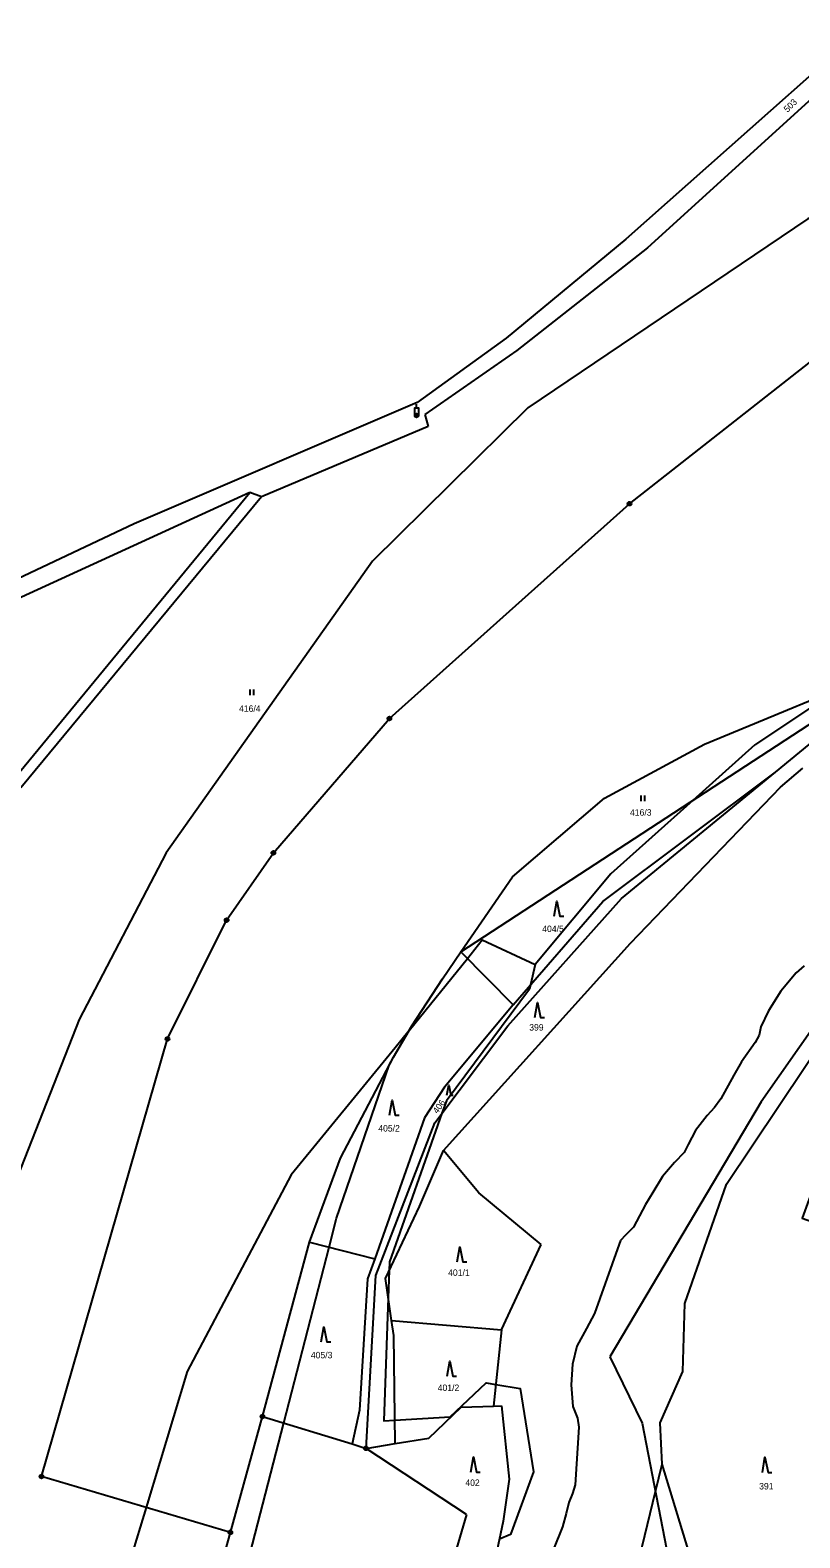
# Model space of a CAD drawing. Extents: x -547623 to -538651, y -1096714 to -1086522.
# Drawn here: x -543586.5 to -543383.1, y -1094370.9 to -1093972.7 of the extents above; entities that cross this region are included whole.
import ezdxf

# ---------------------------------------------------------------- set-up
doc = ezdxf.new("R2010")
doc.units = 0
for name, color, linetype in [('Vrstva 1', 7, 'Continuous'), ('Vrstva 25', 7, 'Continuous'), ('Vrstva 33', 7, 'Continuous'), ('Vrstva 52', 7, 'Continuous'), ('Vrstva 83', 7, 'Continuous'), ('Vrstva 86', 7, 'Continuous')]:
    doc.layers.add(name, color=color, linetype=linetype)

msp = doc.modelspace()

# ---------------------------------------------------------------- linework, layer by layer
at = {"layer": 'Vrstva 1'}
for points in [[(-543342.45, -1093951.09), (-543429.08, -1094027.92)], [(-543342.99, -1093957.11), (-543423.32, -1094030.16)], [(-543428.09, -1094097.79), (-543324.96, -1094016.95)], [(-543429.08, -1094027.92), (-543460.73, -1094054.04)], [(-543423.32, -1094030.16), (-543457.91, -1094057.36)], [(-543460.73, -1094054.04), (-543484.22, -1094071.05)], [(-543457.91, -1094057.36), (-543482.2, -1094074.26)], [(-543484.22, -1094071.05), (-543558.98, -1094103.13)], [(-543481.29, -1094077.41), (-543525.33, -1094095.94)], [(-543482.2, -1094074.26), (-543481.29, -1094077.41)], [(-543528.41, -1094094.85), (-543615.4, -1094134.63)], [(-543591.79, -1094171.65), (-543528.41, -1094094.85)], [(-543525.33, -1094095.94), (-543588.97, -1094172.8)], [(-543525.33, -1094095.94), (-543528.41, -1094094.85)], [(-543491.55, -1094154.5), (-543428.09, -1094097.79)], [(-543558.98, -1094103.13), (-543693.56, -1094166.67)], [(-543472.68, -1094216.11), (-543349.43, -1094135.79)], [(-543389.52, -1094168.65), (-543349.43, -1094135.79)], [(-543408.24, -1094161.31), (-543358.82, -1094140.86)], [(-543522.21, -1094190.01), (-543491.55, -1094154.5)], [(-543434.7, -1094175.52), (-543408.24, -1094161.31)], [(-543435.14, -1094202.89), (-543389.52, -1094168.65)], [(-543430.23, -1094202.05), (-543389.52, -1094168.65)], [(-543388.21, -1094172.62), (-543382.27, -1094167.66)], [(-543427.81, -1094213.82), (-543388.21, -1094172.62)], [(-543458.99, -1094196.31), (-543434.7, -1094175.52)], [(-543534.56, -1094207.78), (-543522.21, -1094190.01)], [(-543472.68, -1094216.11), (-543458.99, -1094196.31)], [(-543460.22, -1094235.7), (-543430.23, -1094202.05)], [(-543458.8, -1094230.15), (-543435.14, -1094202.89)], [(-543550.18, -1094239.15), (-543534.56, -1094207.78)], [(-543477.52, -1094223.26), (-543472.68, -1094216.11)], [(-543477.21, -1094268.59), (-543427.81, -1094213.82)], [(-543472.68, -1094216.11), (-543458.8, -1094230.15)], [(-543485.6, -1094235.73), (-543477.52, -1094223.26)], [(-543458.8, -1094230.15), (-543476.98, -1094251.85)], [(-543490.45, -1094243.92), (-543485.6, -1094235.73)], [(-543479.55, -1094261.27), (-543460.22, -1094235.7)], [(-543378.41, -1094234.58), (-543393.29, -1094255.78)], [(-543583.51, -1094354.71), (-543550.18, -1094239.15)], [(-543504.47, -1094270.65), (-543490.45, -1094243.92)], [(-543476.98, -1094251.85), (-543482.29, -1094259.95)], [(-543393.29, -1094255.78), (-543433.29, -1094323.12)], [(-543482.29, -1094259.95), (-543495.38, -1094297.25)], [(-543495.16, -1094301.67), (-543479.55, -1094261.27)], [(-543483.62, -1094283.39), (-543477.21, -1094268.59)], [(-543467.9, -1094279.79), (-543477.21, -1094268.59)], [(-543512.7, -1094292.85), (-543504.47, -1094270.65)], [(-543451.43, -1094293.47), (-543467.9, -1094279.79)], [(-543492.59, -1094302.41), (-543483.62, -1094283.39)], [(-543525.1, -1094338.86), (-543512.7, -1094292.85)], [(-543512.7, -1094292.85), (-543495.38, -1094297.25)], [(-543461.93, -1094316), (-543451.43, -1094293.47)], [(-543495.38, -1094297.25), (-543497.36, -1094302.53)], [(-543497.36, -1094302.53), (-543499.46, -1094337.23)], [(-543497.72, -1094347.29), (-543495.16, -1094301.67)], [(-543490.95, -1094313.5), (-543492.59, -1094302.41)], [(-543490.37, -1094317.45), (-543490.95, -1094313.5)], [(-543490.95, -1094313.5), (-543461.93, -1094316)], [(-543461.93, -1094316), (-543464.04, -1094336.15)], [(-543490.04, -1094346.04), (-543490.37, -1094317.45)], [(-543433.29, -1094323.12), (-543424.73, -1094340.64)], [(-543481.16, -1094344.57), (-543472.56, -1094336.37)], [(-543472.56, -1094336.37), (-543464.04, -1094336.15)], [(-543464.04, -1094336.15), (-543461.95, -1094336.09)], [(-543461.95, -1094336.09), (-543459.87, -1094355.42)], [(-543533.57, -1094369.47), (-543525.1, -1094338.86)], [(-543525.1, -1094338.86), (-543501.42, -1094346.09)], [(-543499.46, -1094337.23), (-543501.42, -1094346.09)], [(-543424.73, -1094340.64), (-543416.2, -1094384.75)], [(-543490.04, -1094346.04), (-543481.16, -1094344.57)], [(-543501.42, -1094346.09), (-543497.72, -1094347.29)], [(-543497.72, -1094347.29), (-543490.04, -1094346.04)], [(-543471.17, -1094364.72), (-543497.72, -1094347.29)], [(-543533.57, -1094369.47), (-543583.51, -1094354.71)], [(-543459.87, -1094355.42), (-543461.45, -1094366.53)], [(-543471.17, -1094364.72), (-543476.3, -1094382.1)], [(-543461.45, -1094366.53), (-543463.14, -1094374.47)], [(-543542.17, -1094400.54), (-543533.57, -1094369.47)]]:
    msp.add_lwpolyline(points, dxfattribs=at)
at = {"layer": 'Vrstva 25'}
for p, q in [((-543528.38, -1094148.32), (-543528.38, -1094146.82)), ((-543527.38, -1094148.32), (-543527.38, -1094146.82)), ((-543425.05, -1094176.33), (-543425.05, -1094174.83)), ((-543424.05, -1094176.33), (-543424.05, -1094174.83))]:
    msp.add_line(p, q, dxfattribs=at)
for points in [[(-543484.86, -1094074.48), (-543484.86, -1094072.48), (-543483.86, -1094072.48), (-543483.86, -1094074.48)], [(-543484.36, -1094072.48), (-543484.36, -1094071.48)], [(-543447.98, -1094206.76), (-543447.28, -1094202.76), (-543446.48, -1094206.76), (-543445.48, -1094206.76)], [(-543453.08, -1094233.51), (-543452.38, -1094229.51), (-543451.58, -1094233.51), (-543450.58, -1094233.51)], [(-543476.34, -1094254.03), (-543475.87, -1094251.35), (-543475.33, -1094254.03), (-543474.66, -1094254.03)], [(-543491.49, -1094259.28), (-543490.79, -1094255.28), (-543489.99, -1094259.28), (-543488.99, -1094259.28)], [(-543473.62, -1094298.03), (-543472.92, -1094294.03), (-543472.12, -1094298.03), (-543471.12, -1094298.03)], [(-543509.55, -1094319.19), (-543508.85, -1094315.19), (-543508.05, -1094319.19), (-543507.05, -1094319.19)], [(-543476.29, -1094328.23), (-543475.59, -1094324.23), (-543474.79, -1094328.23), (-543473.79, -1094328.23)], [(-543470.03, -1094353.55), (-543469.33, -1094349.55), (-543468.53, -1094353.55), (-543467.53, -1094353.55)], [(-543392.99, -1094353.63), (-543392.29, -1094349.63), (-543391.49, -1094353.63), (-543390.49, -1094353.63)]]:
    msp.add_lwpolyline(points, dxfattribs=at)
for radius in [0.5, 0.1]:
    msp.add_circle((-543484.36, -1094074.48), radius, dxfattribs=at)
at = {"layer": 'Vrstva 33'}
for points in [[(-543381.97, -1094219.8), (-543384.02, -1094221.67)], [(-543384.02, -1094221.67), (-543388.06, -1094226.5)], [(-543388.06, -1094226.5), (-543391.39, -1094231.69)], [(-543391.39, -1094231.69), (-543393.35, -1094235.99)], [(-543393.35, -1094235.99), (-543393.82, -1094238.17)], [(-543394.9, -1094240.06), (-543398.51, -1094245.2)], [(-543393.82, -1094238.17), (-543394.9, -1094240.06)], [(-543398.51, -1094245.2), (-543400.56, -1094248.68)], [(-543400.56, -1094248.68), (-543403.98, -1094254.99)], [(-543403.98, -1094254.99), (-543405.66, -1094257.3)], [(-543407.53, -1094259.36), (-543410.61, -1094263.37)], [(-543405.66, -1094257.3), (-543407.53, -1094259.36)], [(-543410.61, -1094263.37), (-543412.62, -1094267.05)], [(-543412.62, -1094267.05), (-543413.68, -1094269.16)], [(-543416.2, -1094271.78), (-543419.41, -1094275.51)], [(-543413.68, -1094269.16), (-543416.2, -1094271.78)], [(-543419.41, -1094275.51), (-543421.92, -1094279.68)], [(-543421.92, -1094279.68), (-543423.89, -1094282.89)], [(-543423.89, -1094282.89), (-543427.07, -1094288.86)], [(-543427.07, -1094288.86), (-543429.15, -1094290.98)], [(-543430.49, -1094292.38), (-543431.3, -1094294.56)], [(-543429.15, -1094290.98), (-543430.49, -1094292.38)], [(-543431.3, -1094294.56), (-543437.37, -1094311.7)], [(-543437.37, -1094311.7), (-543439.48, -1094315.66)], [(-543439.48, -1094315.66), (-543441.97, -1094320.32)], [(-543441.97, -1094320.32), (-543443.18, -1094325.09)], [(-543443.18, -1094325.09), (-543443.49, -1094330.47)], [(-543443.49, -1094330.47), (-543443.05, -1094336.26)], [(-543443.05, -1094336.26), (-543441.84, -1094339.31)], [(-543441.84, -1094339.31), (-543441.47, -1094341.67)], [(-543441.47, -1094341.67), (-543442.48, -1094356.95)], [(-543443.13, -1094359.19), (-543444.12, -1094361.62)], [(-543442.48, -1094356.95), (-543443.13, -1094359.19)], [(-543444.8, -1094364.46), (-543445.83, -1094368)], [(-543444.12, -1094361.62), (-543444.8, -1094364.46)], [(-543445.83, -1094368), (-543448.16, -1094373.89)]]:
    msp.add_lwpolyline(points, dxfattribs=at)
at = {"layer": 'Vrstva 52'}
for points in [[(-543272.5, -1093938.5), (-543329.87, -1094000), (-543335, -1094005.5), (-543348, -1094008), (-543381, -1094022.5), (-543455, -1094072.5), (-543496, -1094113), (-543550.5, -1094190), (-543573.5, -1094234), (-543602.5, -1094307.5)], [(-543335, -1094121.5), (-543360.58, -1094138.55), (-543372.58, -1094146.55), (-543395, -1094161.5), (-543411.4, -1094176.18), (-543433, -1094195.5)], [(-543419.5, -1094351.5), (-543420, -1094340.5), (-543414, -1094327), (-543413.5, -1094309), (-543402.5, -1094277.5), (-543374.83, -1094236.22), (-543371, -1094230.5), (-543367.5, -1094245.5), (-543369.93, -1094252.14), (-543382.5, -1094286.5), (-543367, -1094292), (-543352, -1094261.5), (-543303, -1094207.5), (-543278.51, -1094184.86), (-543276.5, -1094183), (-543274.5, -1094184), (-543282.77, -1094204.67), (-543283.5, -1094206.5)], [(-543433, -1094195.5), (-543453, -1094219.5)], [(-543486.31, -1094236.92), (-543470.93, -1094217.88), (-543467, -1094213), (-543453, -1094219.5)], [(-543453, -1094219.5), (-543454.25, -1094224.9), (-543454.5, -1094226), (-543476.5, -1094255.5), (-543477.65, -1094258.76), (-543491.5, -1094298), (-543491.58, -1094300.27), (-543491.84, -1094307.49)], [(-543486.31, -1094236.92), (-543490, -1094241.5), (-543517.5, -1094275), (-543545, -1094327), (-543555.87, -1094362.88), (-543560, -1094376.5), (-543565.5, -1094430.5), (-543569, -1094489), (-543579, -1094530.43), (-543579.5, -1094532.5), (-543580.11, -1094533.33), (-543589.5, -1094546), (-543596.5, -1094551.5), (-543611.08, -1094556.5), (-543624.03, -1094560.94), (-543628.71, -1094562.54), (-543629.46, -1094562.8), (-543631.5, -1094563.5), (-543635.29, -1094565.12), (-543639.03, -1094566.73), (-543657.62, -1094574.69), (-543659.22, -1094575.38), (-543709.01, -1094596.72), (-543711.62, -1094597.84)], [(-543539, -1094589), (-543527, -1094578.5), (-543538.16, -1094569.88), (-543555.5, -1094556.5), (-543559, -1094543), (-543555, -1094484.5), (-543538, -1094412.5), (-543519.45, -1094340.58), (-543507.48, -1094294.18), (-543505.5, -1094286.5), (-543491.57, -1094246.05), (-543490.45, -1094243.92), (-543486.31, -1094236.92)], [(-543491.84, -1094307.49), (-543493, -1094340), (-543490.11, -1094339.84), (-543475.5, -1094339), (-543466, -1094330), (-543463.44, -1094330.43), (-543457, -1094331.5), (-543453.5, -1094353.5), (-543459.5, -1094370), (-543462.45, -1094371.24)], [(-543334, -1094759.5), (-543337.43, -1094755.11), (-543351.55, -1094737.05), (-543368, -1094716), (-543405, -1094654), (-543438.5, -1094583), (-543454, -1094531.5), (-543449, -1094473), (-543421.24, -1094358.68), (-543419.5, -1094351.5)], [(-543364.5, -1094637), (-543380, -1094605.5), (-543407, -1094565), (-543424.5, -1094542.5), (-543438.5, -1094511), (-543430.5, -1094448), (-543422.5, -1094434.5), (-543421.98, -1094433), (-543420.01, -1094427.34), (-543414.5, -1094411.5), (-543412, -1094376), (-543419.5, -1094351.5)]]:
    msp.add_lwpolyline(points, dxfattribs=at)
at = {"layer": 'Vrstva 83'}
for centre, radius in [((-543428.09, -1094097.79), 0.5), ((-543428.09, -1094097.79), 0.1), ((-543491.55, -1094154.5), 0.5), ((-543491.55, -1094154.5), 0.1), ((-543522.21, -1094190.01), 0.5), ((-543522.21, -1094190.01), 0.1), ((-543534.56, -1094207.78), 0.5), ((-543534.56, -1094207.78), 0.1), ((-543550.18, -1094239.15), 0.5), ((-543550.18, -1094239.15), 0.1), ((-543525.1, -1094338.86), 0.5), ((-543525.1, -1094338.86), 0.1), ((-543497.72, -1094347.29), 0.5), ((-543497.72, -1094347.29), 0.1), ((-543583.51, -1094354.71), 0.5), ((-543583.51, -1094354.71), 0.1), ((-543533.57, -1094369.47), 0.5), ((-543533.57, -1094369.47), 0.1)]:
    msp.add_circle(centre, radius, dxfattribs=at)

# ---------------------------------------------------------------- texts
at = {"layer": 'Vrstva 86'}
for s, rotation, p in [('503', 44.7019, (-543386.34, -1093994.55)), ('406', 54.2964, (-543478.85, -1094259.03))]:
    msp.add_text(s, height=1.7, rotation=rotation, dxfattribs=at).set_placement(p)
for s, p in [('416/4', (-543531.28, -1094152.75)), ('416/3', (-543427.96, -1094180.17)), ('404/5', (-543451.15, -1094210.91)), ('399', (-543454.59, -1094236.94)), ('405/2', (-543494.48, -1094263.61)), ('401/1', (-543476.03, -1094301.73)), ('405/3', (-543512.3, -1094323.5)), ('401/2', (-543478.77, -1094332.13)), ('402', (-543471.47, -1094357.2)), ('391', (-543393.83, -1094358.14))]:
    msp.add_text(s, height=1.7, dxfattribs=at).set_placement(p)

doc.saveas('drawing.dxf')
